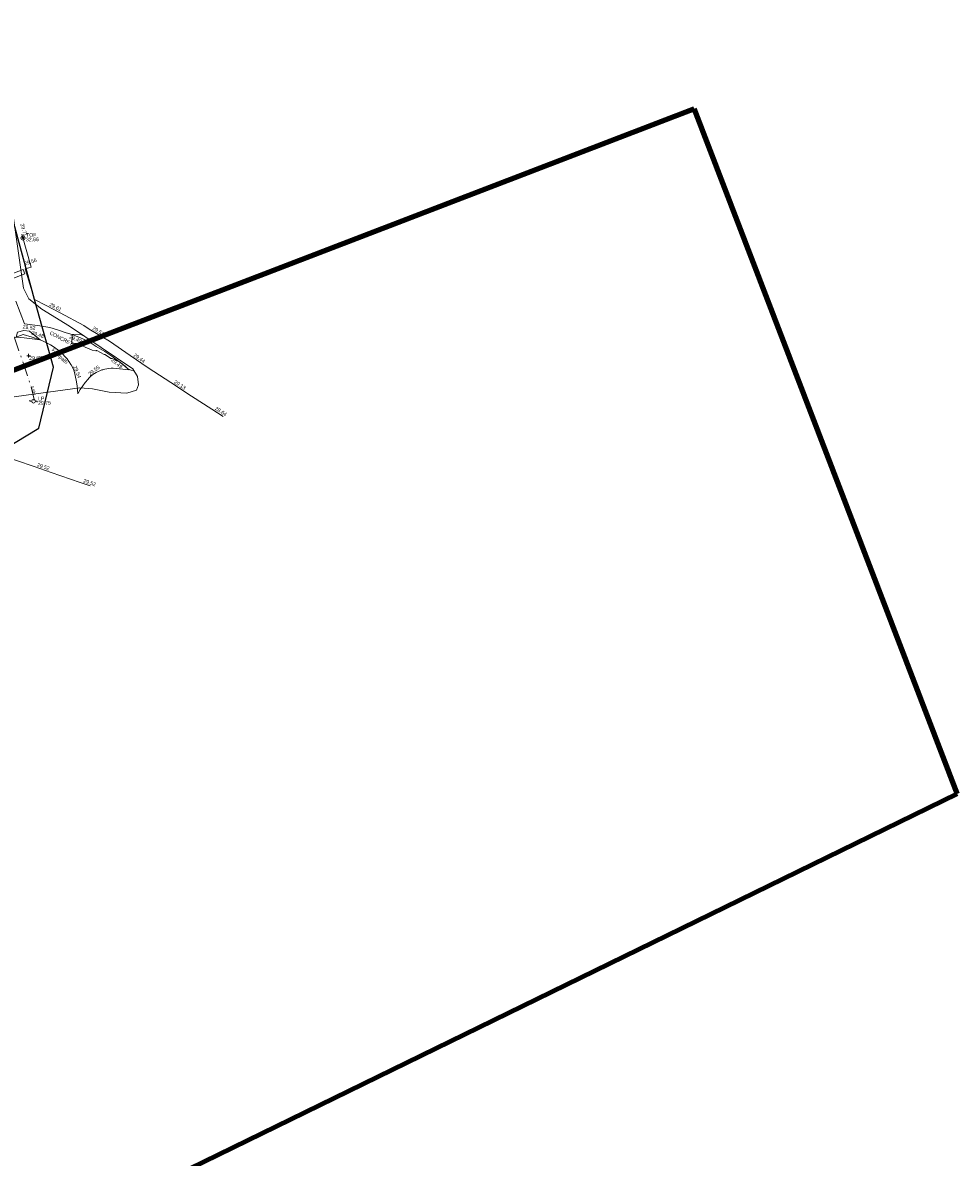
# Model space of a CAD drawing. Header units: millimetres. Extents: x -290717 to 520720, y -88450 to 287762.
# Tile 380 of 381: x 425196 to 520720, y 50106 to 166065. Entities that reach past the tile are written whole.
import ezdxf

# ---------------------------------------------------------------- set-up
doc = ezdxf.new("R2010")
doc.units = ezdxf.units.MM
doc.linetypes.add('IMPORT-UG_ELEC_STREET LIGHTING_QLB2 _2_', pattern=[2700, 1500, -300, 0, -250, 150, -300, 0, -200])
for name, color, linetype, lineweight, true_color in [('00__TOPO__TOP_OF_FENCE_SYMBOL', 7, 'Continuous', 9, 0x666666), ('00_TOPO_FURN_LAMP_POST', 7, 'Continuous', 9, 0x666666), ('00_UAV_FENCE', 7, 'Continuous', 9, 0x264c2f), ('00_UAV_FOOTPATH', 7, 'Continuous', 9, 0xa50000), ('00_UAV_FURN_LAMP_POST', 7, 'Continuous', 9, 0xa50000), ('00_UAV_LEVEL_SPOT', 7, 'Continuous', 9, 0x666666), ('00_UAV_TOP_OF_FENCE', 6, 'Continuous', 9, 0xff00ff), ('00_UAV_TREE_LINE', 7, 'Continuous', 9, 0x52a552), ('00_UAV_WALL', 7, 'Continuous', 9, 0x7c00a5), ('01_DTM_CONTOUR_MNR', 7, 'Continuous', 9, 0xa5a552), ('12333-PUM-2D-U-0001-C01 - Rev2_REVIT IMPORT_dwg', 7, 'Continuous', 9, 0x767676), ('A_RHA_Line', 7, 'Continuous', 9, 0x00a600), ('PUM-ELECTRIC-SL-QLB2', 7, 'IMPORT-UG_ELEC_STREET LIGHTING_QLB2 _2_', 9, 0xff7f7f), ('PUM-SURVEY BOUNDARY_EXTENT', 190, 'Continuous', 25, 0x7f00ff)]:
    doc.layers.add(name, color=color, linetype=linetype, lineweight=lineweight, true_color=true_color)
doc.layers.add('00_UAV_SURVEY_TEXT', color=7, linetype='Continuous', lineweight=9)
doc.layers.add('GEN-TEXT', color=7, linetype='Continuous', lineweight=9)
doc.styles.add('Arial_1', font='arial.ttf', dxfattribs={"height": 250})
doc.styles.add('Swis721 Lt BT_2', font='swissl.ttf', dxfattribs={"height": 375})

# ---------------------------------------------------------------- blocks, each defined once
blk = doc.blocks.new('12333-PUM-2D-U-0001-C01 - Rev2_REVIT IMPORT_dwg_MSL_Lamp_Post_SYM-2077240-Site Location Plan Existing')
at = {"layer": '00_TOPO_FURN_LAMP_POST', "color": 254, "true_color": 0xcccccc, "flags": 128}
for points in [[(-500, 0), (-1000, 0), (-1000, 317)], [(500, 0), (1000, 0), (1000, -317)]]:
    blk.add_lwpolyline(points, dxfattribs=at)
at = {"layer": '00_TOPO_FURN_LAMP_POST', "color": 254, "true_color": 0xcccccc}
blk.add_circle((0, 0), 500, dxfattribs=at)
blk = doc.blocks.new('12333-PUM-2D-U-0001-C01 - Rev2_REVIT IMPORT_dwg_MSL_Node_LineworkTOF-2077248-Site Location Plan Existing')
at = {"layer": '00__TOPO__TOP_OF_FENCE_SYMBOL', "color": 254, "true_color": 0xcccccc, "flags": 128}
for points in [[(165, 165), (0, 0), (-165, 165)], [(165, -165), (0, 0), (-165, -165)]]:
    blk.add_lwpolyline(points, dxfattribs=at)
at = {"layer": '00__TOPO__TOP_OF_FENCE_SYMBOL', "color": 254, "true_color": 0xcccccc}
for radius in [563, 234]:
    blk.add_circle((0, 0), radius, dxfattribs=at)
blk = doc.blocks.new('12333-PUM-2D-U-0001-C01 - Rev2_REVIT IMPORT_dwg_UAV-2077255-Site Location Plan Existing')
at = {"layer": '00_UAV_LEVEL_SPOT', "color": 254, "true_color": 0xcccccc, "flags": 128}
for points in [[(0, -500), (0, 0), (-500, 0)], [(500, 0), (0, 0), (0, 500)]]:
    blk.add_lwpolyline(points, dxfattribs=at)
blk = doc.blocks.new('12333-PUM-2D-U-0001-C01 - Rev2_REVIT IMPORT_dwg_MGS62954_T2_Galway_ITM_3d_Rev1-2077680-Site Location Plan Existing')
at = {"layer": '00_UAV_FENCE', "color": 254, "true_color": 0xcccccc, "flags": 128}
for points in [[(534329542, 725692436), (534330410, 725689060), (534330171, 725688991), (534329818, 725688888), (534330718, 725685728), (534331901, 725685088), (534333290, 725684337), (534335690, 725682976), (534336249, 725682622), (534338292, 725681331), (534340394, 725679830), (534342193, 725678546), (534344496, 725676998), (534346589, 725675591), (534348626, 725674222), (534349772, 725673452)], [(534316319, 725667476), (534318715, 725668400), (534320987, 725669266), (534322163, 725669714), (534324769, 725670711), (534325662, 725670385), (534328564, 725669323), (534330358, 725668667), (534332114, 725668025), (534335053, 725666950), (534336048, 725666586)]]:
    blk.add_lwpolyline(points, dxfattribs=at)
at = {"layer": '00_UAV_FOOTPATH', "color": 254, "true_color": 0xcccccc, "flags": 128}
blk.add_lwpolyline([(534327670, 725681530), (534329495, 725682180), (534330392, 725681880), (534331197, 725681611), (534331440, 725681504), (534331850, 725681300), (534332247, 725681071), (534332621, 725680822), (534332986, 725680545), (534333333, 725680246), (534333497, 725680088), (534333718, 725679853), (534333923, 725679605), (534334112, 725679344), (534334140, 725679302), (534334310, 725679028), (534334327, 725678996), (534334462, 725678744), (534334596, 725678451), (534334652, 725678219), (534334810, 725677430), (534334896, 725676831), (534334966, 725676029), (534334990, 725676073), (534335225, 725676464), (534335483, 725676839), (534335728, 725677153), (534336028, 725677495), (534336115, 725677582), (534336350, 725677818), (534336508, 725677937), (534336687, 725678056), (534336874, 725678164), (534337067, 725678260), (534337266, 725678344), (534337470, 725678415), (534337556, 725678441), (534337765, 725678493), (534337978, 725678532), (534338192, 725678558), (534338407, 725678571), (534338623, 725678570), (534340260, 725678363), (534340098, 725678515), (534339836, 725678745), (534339327, 725679191), (534338515, 725679818), (534337800, 725680306), (534336921, 725680834), (534336406, 725681171), (534335854, 725681487), (534335715, 725681555), (534335283, 725681767), (534335080, 725681856), (534334487, 725682087), (534333881, 725682280), (534333219, 725682527), (534332442, 725682767), (534332006, 725682878), (534331209, 725683041), (534330970, 725683074), (534329631, 725683258), (534328796, 725685589)], dxfattribs=at)
at = {"layer": '00_UAV_TREE_LINE', "color": 254, "true_color": 0xcccccc, "flags": 128}
blk.add_lwpolyline([(534328531, 725695508), (534329613, 725686914), (534330118, 725685821), (534331449, 725684720), (534334227, 725682942), (534340643, 725678463), (534341082, 725677683), (534341182, 725676842), (534340965, 725676294), (534339984, 725675993), (534338159, 725676145), (534336472, 725676498), (534335167, 725676630), (534327956, 725675763)], dxfattribs=at)
at = {"layer": '00_UAV_WALL', "color": 254, "true_color": 0xcccccc, "flags": 128}
blk.add_lwpolyline([(534327820, 725688154), (534329600, 725688820), (534329765, 725688378), (534327980, 725687709)], close=True, dxfattribs=at)
at = {"layer": '01_DTM_CONTOUR_MNR', "color": 254, "true_color": 0xcccccc, "flags": 128}
blk.add_lwpolyline([(534328893, 725682413), (534328760, 725681920), (534329573, 725681847), (534331200, 725681610), (534330131, 725682500), (534329543, 725682593)], close=True, dxfattribs=at)
blk.add_lwpolyline([(534335726, 725681895), (534335382, 725682070), (534335215, 725682107), (534334490, 725682090), (534334449, 725681153), (534334582, 725681125), (534334795, 725681173), (534334903, 725681169), (534335356, 725681006), (534335414, 725680952), (534335880, 725680734), (534335954, 725680705), (534336426, 725680489), (534336494, 725680468), (534336883, 725680382), (534336912, 725680384), (534336945, 725680403), (534336981, 725680398), (534337715, 725679995), (534337745, 725679994), (534337795, 725679992), (534338381, 725679588), (534338409, 725679575), (534338446, 725679567), (534338490, 725679570), (534338533, 725679560), (534339330, 725679190), (534340100, 725678520), (534340348, 725678369), (534340778, 725678223)], dxfattribs=at)
at = {"xscale": 0.375, "yscale": 0.375, "zscale": 0.375}
for name, p in [('12333-PUM-2D-U-0001-C01 - Rev2_REVIT IMPORT_dwg_MSL_Node_LineworkTOF-2077248-Site Location Plan Existing', (534329642, 725692040)), ('12333-PUM-2D-U-0001-C01 - Rev2_REVIT IMPORT_dwg_UAV-2077255-Site Location Plan Existing', (534330000, 725680000)), ('12333-PUM-2D-U-0001-C01 - Rev2_REVIT IMPORT_dwg_MSL_Lamp_Post_SYM-2077240-Site Location Plan Existing', (534330422, 725675347))]:
    blk.add_blockref(name, p, dxfattribs=at)
at = {"layer": '00_UAV_FENCE', "color": 251, "true_color": 0x666666, "char_height": 375, "width": 1495.9, "attachment_point": 1, "line_spacing_factor": 1.005062, "style": 'Swis721 Lt BT_2'}
for s, insert, rotation in [('29.71', (534329749, 725693545), 285.50074), ('29.56', (534329669, 725689582), 17.038), ('29.61', (534332357, 725685405), 331.5944), ('29.52', (534336725, 725682907), 327.69868), ('29.44', (534340885, 725680088), 324.47622), ('29.13', (534344980, 725677269), 326.09415), ('28.64', (534349110, 725674493), 326.09415), ('29.52', (534330763, 725669046), 339.9093), ('29.52', (534335458, 725667329), 339.9093)]:
    blk.add_mtext(s, dxfattribs=dict(at, insert=insert, rotation=rotation))
at = {"layer": '00_UAV_FOOTPATH', "color": 251, "true_color": 0x666666, "char_height": 375, "attachment_point": 1, "line_spacing_factor": 1.005062, "style": 'Swis721 Lt BT_2'}
for s, insert, width, rotation in [('29.52', (534329475, 725683169), 1495.9, 352.1692), ('29.48', (534330416, 725682552), 1495.9, 340.74076), ('29.49', (534334307, 725682067), 1495.9, 335.85561), ('Footpath', (534332583, 725680755), 2436.18, 315.95316), ('29.49', (534338623, 725679624), 1495.9, 319.93136), ('29.54', (534334878, 725678940), 1495.9, 290.97337), ('29.55', (534336016, 725678128), 1495.9, 37.0689)]:
    blk.add_mtext(s, dxfattribs=dict(at, insert=insert, width=width, rotation=rotation))
at = {"layer": '00_UAV_FURN_LAMP_POST', "color": 251, "true_color": 0x666666, "char_height": 375, "attachment_point": 1, "line_spacing_factor": 1.005062, "style": 'Swis721 Lt BT_2'}
for s, insert, width in [('LP', (534330903, 725675792), 707.59), ('29.75', (534330880, 725675342), 1495.9)]:
    blk.add_mtext(s, dxfattribs=dict(at, insert=insert, width=width))
at = {"layer": '00_UAV_LEVEL_SPOT', "insert": (534330052, 725679949), "char_height": 375, "width": 1495.9, "attachment_point": 1, "line_spacing_factor": 1.005062, "style": 'Swis721 Lt BT_2'}
blk.add_mtext('29.63', dxfattribs=at)
at = {"layer": '00_UAV_SURVEY_TEXT', "color": 251, "true_color": 0x666666, "insert": (534332325, 725682496), "char_height": 375, "width": 3286.24, "attachment_point": 1, "rotation": 331.60643, "line_spacing_factor": 1.005062, "style": 'Swis721 Lt BT_2'}
blk.add_mtext('CONCRETE', dxfattribs=at)
at = {"layer": '00_UAV_TOP_OF_FENCE', "color": 251, "true_color": 0x666666, "char_height": 375, "attachment_point": 1, "line_spacing_factor": 1.005062, "style": 'Swis721 Lt BT_2'}
for s, insert, width in [('32.66', (534329934, 725692065), 1495.9), ('TOF', (534329957, 725692529), 1163.48)]:
    blk.add_mtext(s, dxfattribs=dict(at, insert=insert, width=width))
blk = doc.blocks.new('12333-PUM-2D-U-0001-C01 - Rev2_REVIT IMPORT_dwg-1620468-Site Location Plan Existing')
at = {"layer": 'GEN-TEXT', "color": 253, "true_color": 0xaaaaaa}
for p, q in [((689357, 59596), (689428, 59667)), ((689428, 59596), (689357, 59667))]:
    blk.add_line(p, q, dxfattribs=at)
at = {"layer": 'PUM-ELECTRIC-SL-QLB2', "color": 254, "true_color": 0xffd4d4, "flags": 128}
blk.add_lwpolyline([(678873, 75015), (683107, 73615), (685817, 71331), (689115, 61007), (689394, 59673)], dxfattribs=at)
at = {"layer": 'PUM-SURVEY BOUNDARY_EXTENT', "color": 201, "true_color": 0xd4aaff, "flags": 128}
blk.add_lwpolyline([(488217, 30927), (531081, 24250), (561844, 20426), (566062, 8611), (571129, -7616), (575714, -7983), (646442, 31495), (689841, 56726), (691427, 62926), (689638, 69874), (681836, 100645), (672156, 130601), (667141, 148791), (693350, 157472), (716445, 167556), (696843, 196972), (686147, 214213)], dxfattribs=at)
blk.add_blockref('12333-PUM-2D-U-0001-C01 - Rev2_REVIT IMPORT_dwg_MGS62954_T2_Galway_ITM_3d_Rev1-2077680-Site Location Plan Existing', (-533641080, -725615854))
at = {"layer": 'PUM-ELECTRIC-SL-QLB2', "insert": (689505, 60615), "char_height": 250, "width": 1160.03, "attachment_point": 2, "rotation": 281.78854, "line_spacing_factor": 0.941778, "style": 'Arial_1'}
blk.add_mtext('0.48m', dxfattribs=at)

msp = doc.modelspace()

# ---------------------------------------------------------------- linework, layer by layer
at = {"layer": 'A_RHA_Line', "color": 1, "lineweight": 140, "true_color": 0xff0000}
for p, q in [((333923, 95872), (493842, 157259)), ((493842, 157259), (520720, 87241)), ((520720, 87241), (190683, -73821))]:
    msp.add_line(p, q, dxfattribs=at)

# ---------------------------------------------------------------- block references
at = {"layer": '12333-PUM-2D-U-0001-C01 - Rev2_REVIT IMPORT_dwg', "color": 254, "linetype": 'IMPORT-UG_ELEC_STREET LIGHTING_QLB2 _2_', "true_color": 0xffd4d4, "rotation": 0.9999999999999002}
msp.add_blockref('12333-PUM-2D-U-0001-C01 - Rev2_REVIT IMPORT_dwg-1620468-Site Location Plan Existing', (-261895, 55870), dxfattribs=at)

doc.saveas('drawing.dxf')
